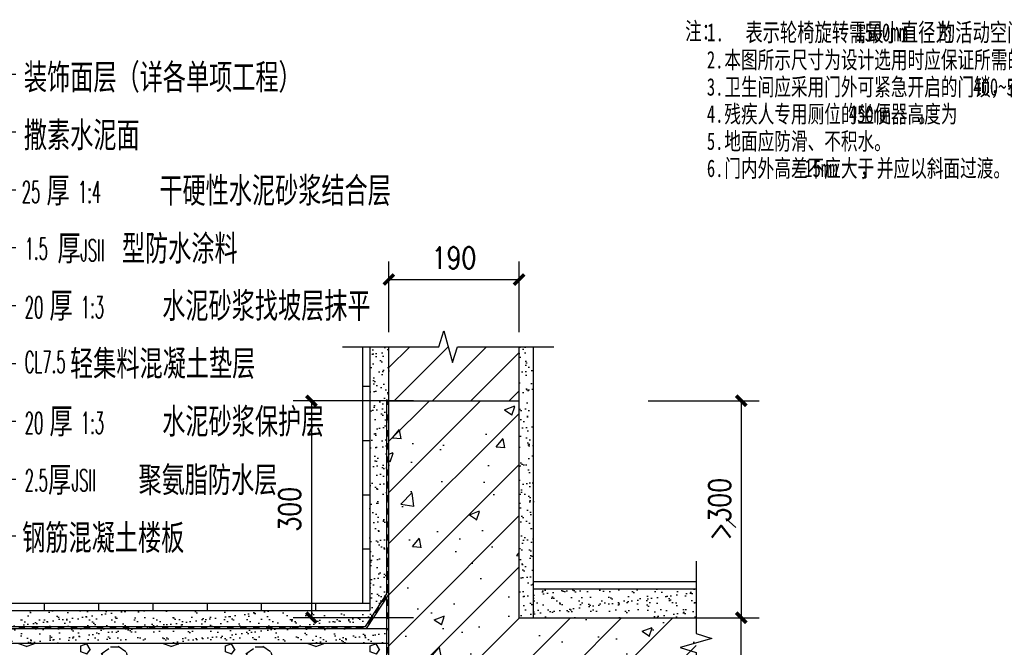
# Model space of a CAD drawing. Extents: x 1779708 to 7299578, y -1121471 to 88434.
# Tile 752 of 1056: x 6265191 to 6276079, y -966425 to -959484. Entities that reach past the tile are written whole.
import ezdxf

# ---------------------------------------------------------------- set-up
doc = ezdxf.new("R2010")
doc.units = 0
doc.header["$LTSCALE"] = 1000
doc.header["$MEASUREMENT"] = 0
doc.layers.get('0').update_dxf_attribs({"linetype": 'CONTINUOUS'})
doc.layers.get('Defpoints').update_dxf_attribs({"linetype": 'CONTINUOUS'})
for name, color, linetype in [('OTHER', 2, 'CONTINUOUS'), ('PUB_DIM', 3, 'CONTINUOUS'), ('PUB_TEXT', 7, 'CONTINUOUS'), ('SURFACE', 6, 'CONTINUOUS'), ('WALL', 255, 'CONTINUOUS'), ('填', 1, 'CONTINUOUS'), ('房间名称、编号', 7, 'CONTINUOUS'), ('粉刷线', 213, 'CONTINUOUS'), ('粗', 9, 'CONTINUOUS')]:
    doc.layers.add(name, color=color, linetype=linetype)
doc.styles.add('_HZTXT', font='txt.shx', dxfattribs={"width": 0.6, "bigfont": 'HZTXT.shx'})
doc.styles.add('dim_font', font='SIMPLEX.shx', dxfattribs={"width": 0.8})
doc.styles.add('仿宋', font='txt', dxfattribs={"width": 0.7})
doc.dimstyles.new('DIMN10', dxfattribs={"dimscale": 0.1, "dimtxt": 300, "dimasz": 1, "dimexe": 250, "dimexo": 300, "dimgap": 150, "dimtad": 1, "dimdec": 0, "dimzin": 0, "dimdsep": 46, "dimtxsty": 'dim_font', "dimblk": '_DIMX', "dimblk1": 'ARCHTICK', "dimblk2": 'ARCHTICK', "dimcen": 2.5, "dimclrt": 7, "dimadec": 0, "dimazin": 0, "dimtfac": 1, "dimtdec": 0, "dimtix": 1, "dimtmove": 2, "dimatfit": 3, "dimldrblk": '_DIMX', "dimfxl": 1, "dimtolj": 1, "dimarcsym": 0})
pattern_1 = [(37.50000000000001, (42333.97140015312, -10212.79436256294), (-0.6299335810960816, 19.26823769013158), [0, -15.2, 0, -17, 0, -16.25]), (7.499999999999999, (42333.97140015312, -10212.79436256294), (17.69776705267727, 28.2214606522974), [0, -8.2, 0, -13.7, 0, -5.25]), (327.5, (42321.67140015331, -10212.79436256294), (31.14141861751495, 0.05659053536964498), [0, -5, 0, -18, 0, -23.5]), (317.5, (42321.67140015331, -10212.79436256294), (30.06126604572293, 8.77675564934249), [0, -2.5, 0, -11.8, 0, -13.5])]
pattern_2 = [(45, (0, 0), (-35.35533905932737, 35.35533905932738), []), (49.99999999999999, (0, 0), (143.4520365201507, -12.55042699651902), [15, -165]), (355, (0, 0), (-27.7502667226, 150.4384267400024), [12, -132]), (100.4514, (11.954336, -1.045868), (115.7018763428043, 137.8879084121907), [12.748038, -140.2284224]), (46.18420000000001, (0, 40), (213.4482097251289, -33.10380286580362), [22.5, -247.5]), (96.6356, (17.787349, 37.2413386), (186.9325411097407, 194.8235741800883), [19.1220576, -210.3426]), (351.1842, (0, 40), (186.9323890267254, 194.8237201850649), [18, -198]), (21, (20, 30), (119.3814104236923, -80.52377813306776), [15, -165]), (326.0000000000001, (20, 30), (48.66306638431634, 145.0300090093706), [12, -132]), (71.4514, (29.9484466, 23.2896788), (168.044525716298, 64.50609934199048), [12.748038, -140.2284224]), (37.50000000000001, (0, 0), (2.431971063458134, 66.5787707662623), [0, -130.4, 0, -134, 0, -132.5]), (7.499999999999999, (0, 0), (52.61390748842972, 78.88234237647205), [0, -76.39999999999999, 0, -127.4, 0, -50.5]), (327.5, (-44.6, 0), (106.7644872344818, -4.51097434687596), [0, -50, 0, -156, 0, -207]), (317.5, (-64.6, 0), (116.6372338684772, 20.02099646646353), [0, -65, 0, -103.6, 0, -147])]

# ---------------------------------------------------------------- blocks, each defined once
blk = doc.blocks.new('_DIMX')
at = {"const_width": 50}
blk.add_lwpolyline([(-70.71067811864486, -70.71067811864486), (70.71067811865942, 70.71067811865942)], dxfattribs=at)
blk = doc.blocks.new('*D101')
at = {"layer": 'Defpoints', "color": 0}
for p in [(310.2778323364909, 342.2119088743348), (431.8236230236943, 342.2119088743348), (431.8236230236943, 242.2119088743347)]:
    blk.add_point(p, dxfattribs=at)
at = {"layer": 'PUB_DIM', "color": 0, "lineweight": -2}
for p, q in [((401.8236230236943, 342.2119088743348), (285.2778323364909, 342.2119088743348)), ((310.2778323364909, 242.3119088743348), (310.2778323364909, 342.1119088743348)), ((401.8236230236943, 242.2119088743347), (285.2778323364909, 242.2119088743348))]:
    blk.add_line(p, q, dxfattribs=at)
at = {"layer": 'PUB_DIM', "color": 0, "lineweight": -2, "xscale": 0.1, "yscale": 0.1, "zscale": 0.1}
for p, rotation in [((310.2778323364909, 342.2119088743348), 90), ((310.2778323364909, 242.2119088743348), 270)]:
    blk.add_blockref('_DIMX', p, dxfattribs=dict(at, rotation=rotation))
at = {"layer": 'PUB_DIM', "color": 7, "insert": (280.2778323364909, 292.2119088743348), "char_height": 30, "attachment_point": 5, "rotation": 90, "style": 'dim_font'}
blk.add_mtext('\\A1;100', dxfattribs=at)
blk = doc.blocks.new('_ArchTick')
at = {"color": 0, "linetype": 'ByBlock', "const_width": 0.4}
blk.add_lwpolyline([(-0.5, -0.5), (0.5, 0.5)], dxfattribs=at)
blk = doc.blocks.new('*D102')
at = {"layer": 'Defpoints', "color": 0}
for p in [(310.2778323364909, 362.2119088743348), (431.8236230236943, 362.2119088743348), (431.8236230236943, 342.2119088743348)]:
    blk.add_point(p, dxfattribs=at)
at = {"layer": 'PUB_DIM', "color": 0, "lineweight": -2}
for p, q in [((401.8236230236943, 362.2119088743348), (285.2778323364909, 362.2119088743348)), ((310.2778323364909, 362.3119088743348), (310.2778323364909, 362.4119088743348)), ((310.2778323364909, 342.2119088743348), (310.2778323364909, 362.2119088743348)), ((401.8236230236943, 342.2119088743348), (285.2778323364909, 342.2119088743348)), ((310.2778323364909, 342.1119088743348), (310.2778323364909, 342.0119088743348))]:
    blk.add_line(p, q, dxfattribs=at)
at = {"layer": 'PUB_DIM', "color": 0, "lineweight": -2, "xscale": 0.1, "yscale": 0.1, "zscale": 0.1}
for p, rotation in [((310.2778323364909, 362.2119088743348), 270), ((310.2778323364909, 342.2119088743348), 90)]:
    blk.add_blockref('_DIMX', p, dxfattribs=dict(at, rotation=rotation))
at = {"layer": 'PUB_DIM', "color": 7, "insert": (280.2778323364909, 352.2119088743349), "char_height": 30, "attachment_point": 5, "rotation": 90, "style": 'dim_font'}
blk.add_mtext('\\A1;20', dxfattribs=at)
blk = doc.blocks.new('*D103')
at = {"layer": 'Defpoints', "color": 0}
for p in [(310.2778323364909, 607.2119088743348), (431.8236230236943, 607.2119088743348), (431.8236230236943, 362.2119088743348)]:
    blk.add_point(p, dxfattribs=at)
at = {"layer": 'PUB_DIM', "color": 0, "lineweight": -2}
for p, q in [((401.8236230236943, 607.2119088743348), (285.2778323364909, 607.2119088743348)), ((310.2778323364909, 362.3119088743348), (310.2778323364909, 607.1119088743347)), ((401.8236230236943, 362.2119088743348), (285.2778323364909, 362.2119088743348))]:
    blk.add_line(p, q, dxfattribs=at)
at = {"layer": 'PUB_DIM', "color": 0, "lineweight": -2, "xscale": 0.1, "yscale": 0.1, "zscale": 0.1}
for p, rotation in [((310.2778323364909, 607.2119088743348), 90), ((310.2778323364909, 362.2119088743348), 270)]:
    blk.add_blockref('_DIMX', p, dxfattribs=dict(at, rotation=rotation))
at = {"layer": 'PUB_DIM', "color": 7, "insert": (280.2778323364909, 484.7119088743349), "char_height": 30, "attachment_point": 5, "rotation": 90, "style": 'dim_font'}
blk.add_mtext('\\A1;345', dxfattribs=at)
blk = doc.blocks.new('*D104')
at = {"layer": 'Defpoints', "color": 0}
for p in [(310.2778323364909, 627.2119088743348), (431.8236230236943, 627.2119088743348), (431.8236230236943, 607.2119088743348)]:
    blk.add_point(p, dxfattribs=at)
at = {"layer": 'PUB_DIM', "color": 0, "lineweight": -2}
for p, q in [((401.8236230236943, 627.2119088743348), (285.2778323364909, 627.2119088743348)), ((310.2778323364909, 627.3119088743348), (310.2778323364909, 627.4119088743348)), ((310.2778323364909, 607.2119088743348), (310.2778323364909, 627.2119088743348)), ((401.8236230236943, 607.2119088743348), (285.2778323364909, 607.2119088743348)), ((310.2778323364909, 607.1119088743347), (310.2778323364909, 607.0119088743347))]:
    blk.add_line(p, q, dxfattribs=at)
at = {"layer": 'PUB_DIM', "color": 0, "lineweight": -2, "xscale": 0.1, "yscale": 0.1, "zscale": 0.1}
for p, rotation in [((310.2778323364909, 627.2119088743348), 270), ((310.2778323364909, 607.2119088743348), 90)]:
    blk.add_blockref('_DIMX', p, dxfattribs=dict(at, rotation=rotation))
at = {"layer": 'PUB_DIM', "color": 7, "insert": (280.2778323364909, 617.2119088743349), "char_height": 30, "attachment_point": 5, "rotation": 90, "style": 'dim_font'}
blk.add_mtext('\\A1;20', dxfattribs=at)
blk = doc.blocks.new('*D105')
at = {"layer": 'Defpoints', "color": 0}
for p in [(310.2778323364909, 652.2119088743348), (431.8236230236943, 652.2119088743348), (431.8236230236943, 627.2119088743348)]:
    blk.add_point(p, dxfattribs=at)
at = {"layer": 'PUB_DIM', "color": 0, "lineweight": -2}
for p, q in [((401.8236230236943, 652.2119088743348), (285.2778323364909, 652.2119088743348)), ((310.2778323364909, 652.3119088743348), (310.2778323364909, 652.4119088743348)), ((310.2778323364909, 627.2119088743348), (310.2778323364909, 652.2119088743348)), ((401.8236230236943, 627.2119088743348), (285.2778323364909, 627.2119088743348)), ((310.2778323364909, 627.1119088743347), (310.2778323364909, 627.0119088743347))]:
    blk.add_line(p, q, dxfattribs=at)
at = {"layer": 'PUB_DIM', "color": 0, "lineweight": -2, "xscale": 0.1, "yscale": 0.1, "zscale": 0.1}
for p, rotation in [((310.2778323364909, 652.2119088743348), 270), ((310.2778323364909, 627.2119088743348), 90)]:
    blk.add_blockref('_DIMX', p, dxfattribs=dict(at, rotation=rotation))
at = {"layer": 'PUB_DIM', "color": 7, "insert": (347.0190108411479, 639.7119088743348), "char_height": 30, "attachment_point": 5, "rotation": 90, "style": 'dim_font'}
blk.add_mtext('\\A1;25', dxfattribs=at)
blk = doc.blocks.new('*D106')
at = {"layer": 'Defpoints', "color": 0}
for p in [(310.2778323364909, 662.2119088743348), (431.8236230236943, 662.2119088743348), (431.8236230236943, 652.2119088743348)]:
    blk.add_point(p, dxfattribs=at)
at = {"layer": 'PUB_DIM', "color": 0, "lineweight": -2}
for p, q in [((401.8236230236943, 662.2119088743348), (285.2778323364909, 662.2119088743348)), ((310.2778323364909, 662.3119088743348), (310.2778323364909, 662.4119088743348)), ((310.2778323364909, 652.2119088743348), (310.2778323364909, 662.2119088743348)), ((401.8236230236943, 652.2119088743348), (285.2778323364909, 652.2119088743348)), ((310.2778323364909, 652.1119088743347), (310.2778323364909, 652.0119088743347))]:
    blk.add_line(p, q, dxfattribs=at)
at = {"layer": 'PUB_DIM', "color": 0, "lineweight": -2, "xscale": 0.1, "yscale": 0.1, "zscale": 0.1}
for p, rotation in [((310.2778323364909, 662.2119088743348), 270), ((310.2778323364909, 652.2119088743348), 90)]:
    blk.add_blockref('_DIMX', p, dxfattribs=dict(at, rotation=rotation))
at = {"layer": 'PUB_DIM', "color": 7, "insert": (280.2778323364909, 679.4307437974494), "char_height": 30, "attachment_point": 5, "rotation": 90, "style": 'dim_font'}
blk.add_mtext('\\A1;10', dxfattribs=at)
blk = doc.blocks.new('*D107')
at = {"layer": 'Defpoints', "color": 0}
for p in [(1464.161570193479, 642.2119088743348), (1556.611351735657, 642.2119088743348), (1464.161570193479, 342.0355742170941)]:
    blk.add_point(p, dxfattribs=at)
at = {"layer": 'PUB_DIM', "color": 0, "lineweight": -2}
for p, q in [((1494.161570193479, 642.2119088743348), (1581.611351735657, 642.2119088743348)), ((1556.611351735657, 342.1355742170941), (1556.611351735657, 642.1119088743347)), ((1494.161570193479, 342.0355742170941), (1581.611351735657, 342.0355742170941))]:
    blk.add_line(p, q, dxfattribs=at)
at = {"layer": 'PUB_DIM', "color": 0, "lineweight": -2, "xscale": 0.1, "yscale": 0.1, "zscale": 0.1}
for p, rotation in [((1556.611351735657, 642.2119088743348), 90), ((1556.611351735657, 342.0355742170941), 270)]:
    blk.add_blockref('_DIMX', p, dxfattribs=dict(at, rotation=rotation))
at = {"layer": 'PUB_DIM', "color": 7, "insert": (1526.611351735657, 492.1237415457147), "char_height": 30, "attachment_point": 5, "rotation": 90, "style": 'dim_font'}
blk.add_mtext('\\A1;400', dxfattribs=at)
blk = doc.blocks.new('*D108')
at = {"layer": 'Defpoints', "color": 0}
for p in [(1398.0492727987, 942.2119088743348), (1398.0492727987, 642.2119088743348), (1556.611351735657, 642.2119088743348)]:
    blk.add_point(p, dxfattribs=at)
at = {"layer": 'PUB_DIM', "color": 0, "lineweight": -2}
for p, q in [((1428.0492727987, 942.2119088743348), (1581.611351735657, 942.2119088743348)), ((1556.611351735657, 942.1119088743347), (1556.611351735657, 642.3119088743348)), ((1428.0492727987, 642.2119088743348), (1581.611351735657, 642.2119088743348))]:
    blk.add_line(p, q, dxfattribs=at)
at = {"layer": 'PUB_DIM', "color": 0, "lineweight": -2, "xscale": 0.1, "yscale": 0.1, "zscale": 0.1}
for p, rotation in [((1556.611351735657, 942.2119088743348), 90), ((1556.611351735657, 642.2119088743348), 270)]:
    blk.add_blockref('_DIMX', p, dxfattribs=dict(at, rotation=rotation))
at = {"layer": 'PUB_DIM', "color": 7, "insert": (1526.611351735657, 792.211908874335), "char_height": 30, "attachment_point": 5, "rotation": 90, "style": 'dim_font'}
blk.add_mtext('\\A1;>300', dxfattribs=at)
blk = doc.blocks.new('*D109')
at = {"layer": 'Defpoints', "color": 0}
for p in [(1249.530351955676, 1109.745001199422), (1069.530351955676, 1006.956983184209), (1249.530351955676, 1006.956983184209)]:
    blk.add_point(p, dxfattribs=at)
at = {"layer": 'PUB_DIM', "color": 0, "lineweight": -2}
for p, q in [((1069.530351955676, 1036.956983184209), (1069.530351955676, 1134.745001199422)), ((1249.530351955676, 1036.956983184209), (1249.530351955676, 1134.745001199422)), ((1069.630351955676, 1109.745001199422), (1249.430351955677, 1109.745001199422))]:
    blk.add_line(p, q, dxfattribs=at)
at = {"layer": 'PUB_DIM', "color": 0, "lineweight": -2, "xscale": 0.1, "yscale": 0.1, "zscale": 0.1, "rotation": 180}
blk.add_blockref('_DIMX', (1069.530351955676, 1109.745001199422), dxfattribs=at)
at = {"layer": 'PUB_DIM', "color": 0, "lineweight": -2, "xscale": 0.1, "yscale": 0.1, "zscale": 0.1}
blk.add_blockref('_DIMX', (1249.530351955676, 1109.745001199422), dxfattribs=at)
at = {"layer": 'PUB_DIM', "color": 7, "insert": (1159.530351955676, 1139.745001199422), "char_height": 30, "attachment_point": 5, "style": 'dim_font'}
blk.add_mtext('\\A1;190', dxfattribs=at)
blk = doc.blocks.new('*D100')
at = {"layer": 'Defpoints', "color": 0}
for p in [(1133.690745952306, 941.9186378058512), (962.4875105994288, 642.2119088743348), (1133.690745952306, 642.2119088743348)]:
    blk.add_point(p, dxfattribs=at)
at = {"layer": 'PUB_DIM', "color": 0, "lineweight": -2}
for p, q in [((1103.690745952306, 941.9186378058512), (937.4875105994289, 941.9186378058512)), ((962.4875105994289, 941.8186378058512), (962.4875105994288, 642.3119088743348)), ((1103.690745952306, 642.2119088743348), (937.4875105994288, 642.2119088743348))]:
    blk.add_line(p, q, dxfattribs=at)
at = {"layer": 'PUB_DIM', "color": 0, "lineweight": -2, "xscale": 0.1, "yscale": 0.1, "zscale": 0.1}
for p, rotation in [((962.4875105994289, 941.9186378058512), 90), ((962.4875105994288, 642.2119088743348), 270)]:
    blk.add_blockref('_DIMX', p, dxfattribs=dict(at, rotation=rotation))
at = {"layer": 'PUB_DIM', "color": 7, "insert": (932.4875105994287, 792.0652733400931), "char_height": 30, "attachment_point": 5, "rotation": 90, "style": 'dim_font'}
blk.add_mtext('\\A1;300', dxfattribs=at)
blk = doc.blocks.new('A$C2BC43ADB')
at = {"layer": '填'}
h = blk.add_hatch(dxfattribs=at)
h.set_pattern_fill('AR-SAND', color=256, scale=10, style=0)
h.set_pattern_definition(pattern_1)
h.paths.add_polyline_path([(1069.530351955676, 1016.851324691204), (1043.247484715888, 1016.851324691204), (1043.247484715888, 652.2119088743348), (431.8236230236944, 652.2119088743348), (431.8236230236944, 627.2119088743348), (1038.830288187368, 627.2119088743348), (1069.530351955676, 674.4829878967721), (1069.530351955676, 907.2119088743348)])
h = blk.add_hatch(dxfattribs=at)
h.set_pattern_fill('ANSI31', color=256, scale=300, style=0)
h.set_pattern_definition([(45, (-128117.8815076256, 343854.02545381), (-26.51650429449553, 26.51650429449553), [])])
h.paths.add_polyline_path([(1069.530351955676, 1016.851324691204), (1069.530351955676, 942.2119088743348), (1249.530351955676, 942.2119088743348), (1249.530351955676, 1016.851324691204)])
h = blk.add_hatch(dxfattribs=at)
h.set_pattern_fill('AR-SAND', color=256, scale=10, style=0)
h.set_pattern_definition(pattern_1)
h.paths.add_polyline_path([(1269.530351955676, 1016.851324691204), (1249.530351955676, 1016.851324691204), (1249.530351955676, 642.2119088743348), (1269.530351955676, 642.2119088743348)])
h = blk.add_hatch(dxfattribs=at)
h.set_pattern_fill('钢筋混凝土', color=256, scale=20, style=0)
h.set_pattern_definition(pattern_2)
h.paths.add_polyline_path([(1249.530351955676, 942.2119088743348), (1069.530351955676, 942.2119088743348), (1069.530351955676, 642.2119088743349), (1249.530351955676, 642.2119088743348)])
h = blk.add_hatch(dxfattribs=at)
h.set_pattern_fill('AR-SAND', color=256, scale=10, style=0)
h.set_pattern_definition(pattern_1)
h.paths.add_polyline_path([(1494.161570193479, 682.2119088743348), (1269.530351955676, 682.2119088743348), (1269.530351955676, 642.2119088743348), (1494.161570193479, 642.2119088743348)])
h = blk.add_hatch(dxfattribs=at)
h.set_pattern_fill('钢筋混凝土', color=256, scale=20, style=0)
h.set_pattern_definition(pattern_2)
h.paths.add_polyline_path([(1249.530351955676, 542.2119088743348), (1494.161570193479, 542.2119088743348), (1494.161570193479, 642.2119088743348), (1069.530351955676, 642.2119088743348), (1069.530351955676, 342.2119088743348), (431.8236230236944, 342.2119088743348), (431.8236230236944, 242.2119088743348), (1069.530351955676, 242.2119088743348), (1069.530351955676, 22.00023893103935), (1144.210887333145, 22.00023893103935), (1168.210887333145, -25.99976106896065), (1168.210887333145, 70.00023893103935), (1192.210887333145, 22.00023893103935), (1249.530351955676, 22.00023893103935), (1249.530351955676, 337.2119088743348)])
h = blk.add_hatch(dxfattribs=at)
h.set_pattern_fill('AR-SAND', color=256, scale=10, style=0)
h.set_pattern_definition(pattern_1)
h.paths.add_polyline_path([(1066.530351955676, 627.2119088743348), (431.8236230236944, 627.2119088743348), (431.8236230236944, 607.2119088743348), (1066.530351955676, 607.2119088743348)])
h = blk.add_hatch(dxfattribs=at)
h.set_pattern_fill('AN32C', color=256, scale=200, style=0)
h.set_pattern_definition([(0, (42392.97140015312, -10273.79436256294), (100, 200), [0, -200]), (0, (42275.97140015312, -10300.79436256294), (100, 200), [0, -200]), (0, (42340.97140015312, -10302.79436256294), (100, 200), [0, -200]), (0, (42411.97140015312, -10243.79436256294), (100, 200), [0, -200]), (0, (42328.97140015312, -10312.79436256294), (100, 200), [0, -200]), (0, (42431.97140015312, -10117.79436256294), (100, 200), [0, -200]), (0, (42370.97140015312, -10133.79436256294), (100, 200), [0, -200]), (0, (42402.97140015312, -10158.79436256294), (100, 200), [0, -200]), (0, (42239.97140015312, -10162.79436256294), (100, 200), [0, -200]), (0, (42337.97140015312, -10171.79436256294), (100, 200), [0, -200]), (0, (42299.97140015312, -10222.79436256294), (100, 200), [0, -200]), (0, (42301.97140015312, -10297.79436256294), (100, 200), [0, -200]), (0, (42376.97140015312, -10305.79436256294), (100, 200), [0, -200]), (0, (42431.97140015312, -10217.79436256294), (100, 200), [0, -200]), (0, (42244.97140015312, -10248.79436256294), (100, 200), [0, -200]), (0, (42261.97140015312, -10214.79436256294), (100, 200), [0, -200]), (0, (42339.97140015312, -10228.79436256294), (100, 200), [0, -200]), (0, (42311.97140015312, -10257.79436256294), (100, 200), [0, -200]), (0, (42295.97140015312, -10191.79436256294), (100, 200), [0, -200]), (0, (42320.97140015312, -10116.79436256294), (100, 200), [0, -200]), (0, (42252.97140015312, -10290.79436256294), (100, 200), [0, -200]), (0, (42362.97140015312, -10157.79436256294), (100, 200), [0, -200]), (0, (42269.97140015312, -10154.79436256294), (100, 200), [0, -200]), (0, (42253.97140015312, -10128.79436256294), (100, 200), [0, -200]), (130.601294, (42419.68568615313, -10180.41341056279), (-499.9999953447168, 600.0000036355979), [8.780517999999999, -3679.0372]), (18.4349488, (42405.39997215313, -10176.60388656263), (500.0000000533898, 199.9999991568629), [9.03508, -1255.87598]), (90, (42405.39997215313, -10185.17531456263), (100, 200), [8.571428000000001, -391.42856]), (161.565051, (42413.97140015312, -10188.03245856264), (-500.0000044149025, 199.9999857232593), [9.03508, -1255.87598]), (53.1301023, (42413.97140015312, -10188.03245856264), (100.0000001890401, 199.99999990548), [9.523810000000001, -990.4761800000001]), (135, (42421.59044815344, -10289.93720256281), (-100.0000125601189, 199.9999869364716), [8.08122, -557.6042]), (45, (42410.16187615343, -10289.93720256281), (99.99999983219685, 199.9999996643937), [8.08122, -557.6042]), (135, (42415.87616215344, -10295.65150256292), (-100.0000125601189, 199.9999869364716), [8.08122, -557.6042]), (45, (42415.87616215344, -10295.65150256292), (99.99999983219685, 199.9999996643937), [8.08122, -557.6042]), (116.565051, (42325.39998015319, -10155.65150456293), (-1.486345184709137e-05, 399.9999915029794), [10.64794199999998, -212.9588399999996]), (180, (42320.63808015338, -10146.12769656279), (-99.99999999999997, 200), [11.428572, -188.57142]), (63.43494880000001, (42304.44760015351, -10155.65150456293), (1.600257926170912e-07, 399.9999995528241), [10.647942, -212.95884]), (116.565051, (42309.20950015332, -10165.17531456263), (-1.486345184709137e-05, 399.9999915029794), [10.64794199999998, -212.9588399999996]), (0, (42309.20950015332, -10165.17531456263), (100, 200), [11.428572, -188.57142]), (63.43494880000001, (42320.63808015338, -10165.17531456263), (1.600257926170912e-07, 399.9999995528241), [10.647942, -212.95884]), (107.102728, (42400.63806615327, -10223.27054256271), (-299.9999892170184, 1000.000003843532), [12.953782, -5427.634399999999]), (143.972626, (42396.82854215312, -10210.88960056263), (-1899.999978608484, 1400.000000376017), [12.953782, -2707.3402]), (180, (42386.35235215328, -10203.27055256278), (-99.99999999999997, 200), [12.380952, -187.61904]), (36.02737329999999, (42363.49521015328, -10210.88960056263), (1899.99998865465, 1399.99998686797), [12.953782, -2707.3402]), (71.5650511, (42359.68568615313, -10222.31816256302), (300.0000019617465, 999.9999995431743), [12.046772, -1252.86428]), (107.102728, (42363.49521015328, -10234.69912256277), (-299.9999892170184, 1000.000003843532), [12.953782, -5427.634399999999]), (143.972626, (42373.97140015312, -10242.31816256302), (-1899.999978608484, 1400.000000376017), [12.953782, -2707.3402]), (0, (42373.97140015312, -10242.31816256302), (100, 200), [12.380952, -187.61904]), (36.02737329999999, (42386.35235215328, -10242.31816256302), (1899.99998865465, 1399.99998686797), [12.953782, -2707.3402]), (71.5650511, (42396.82854215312, -10234.69912256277), (300.0000019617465, 999.9999995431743), [12.046772, -1252.86428]), (150.255118, (42402.54282815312, -10129.93722056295), (-300.0000007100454, 199.9999975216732), [7.678339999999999, -1604.7732]), (90, (42395.87616215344, -10133.74674256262), (100, 200), [7.619048, -392.38094]), (29.7448813, (42395.87616215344, -10133.74674256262), (300.0000001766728, 199.9999990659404), [7.678339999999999, -1604.7732]), (116.565051, (42355.87616215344, -10271.84198256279), (-1.486345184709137e-05, 399.9999915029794), [10.64794199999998, -212.9588399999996]), (168.690067, (42351.11425815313, -10262.31816256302), (-900.0000016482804, 199.9999951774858), [9.712418, -2029.8952]), (41.18592510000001, (42333.97140015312, -10267.08006256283), (2499.999992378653, 2199.999987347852), [10.123948, -4241.9342]), (90, (42333.97140015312, -10276.60388256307), (100, 200), [9.523810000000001, -390.4761799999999]), (138.814074, (42341.59044815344, -10283.27054256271), (-2499.999963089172, 2200.000020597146), [10.123948, -4241.9342]), (16.6992442, (42341.59044815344, -10283.27054256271), (3299.999994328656, 999.9999952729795), [9.943150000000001, -4166.1794]), (60.9453959, (42351.11425815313, -10280.41340256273), (100.0000003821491, 199.9999993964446), [9.805361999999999, -4108.4466]), (109.983106, (42272.06664015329, -10188.03245856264), (-500.0000026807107, 1399.999998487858), [11.147334, -4670.732599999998]), (155.556045, (42268.25712015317, -10177.55626656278), (-1300.000006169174, 599.9999880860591), [11.507662, -4821.7106]), (24.4439547, (42247.30474015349, -10177.55626656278), (1300.000001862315, 599.999997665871), [11.507662, -4821.7106]), (70.01689340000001, (42243.49522015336, -10188.03245856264), (500.0000023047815, 1399.99999871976), [11.147334, -4670.7326]), (109.983106, (42247.30474015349, -10198.50864856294), (-500.0000026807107, 1399.999998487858), [11.147334, -4670.732599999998]), (160.016893, (42257.7809401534, -10202.31817256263), (-500.0000024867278, 199.9999916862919), [11.147334, -2329.7926]), (19.9831065, (42257.7809401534, -10202.31817256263), (499.9999994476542, 200.0000004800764), [11.147334, -2329.7926]), (70.01689340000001, (42268.25712015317, -10198.50864856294), (500.0000023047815, 1399.99999871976), [11.147334, -4670.7326]), (122.005383, (42346.35235215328, -10206.12769656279), (-100.0000137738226, 199.9999903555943), [8.984744, -1877.81148]), (18.4349488, (42333.01902015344, -10201.36579056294), (500.0000000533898, 199.9999991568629), [9.03508, -1255.87598]), (90, (42333.01902015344, -10209.93722056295), (100, 200), [8.571428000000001, -391.42856]), (161.565051, (42341.59044815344, -10212.79436256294), (-500.0000044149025, 199.9999857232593), [9.03508, -1255.87598]), (54.46232220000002, (42341.59044815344, -10212.79436256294), (699.999999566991, 999.9999993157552), [8.192689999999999, -3432.7374]), (116.565051, (42288.25712015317, -10254.69912256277), (-1.486345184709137e-05, 399.9999915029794), [10.64794199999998, -212.9588399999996]), (180, (42283.49522015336, -10245.175302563), (-99.99999999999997, 200), [10.47619, -189.5238]), (59.0362434, (42267.30474015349, -10254.69912256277), (100.0000003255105, 199.9999990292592), [11.106576, -2321.274]), (120.963756, (42273.01902015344, -10264.22292256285), (-100.0000136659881, 199.9999908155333), [11.106576, -2321.274]), (0, (42273.01902015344, -10264.22292256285), (100, 200), [10.47619, -189.5238]), (63.43494880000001, (42283.49522015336, -10264.22292256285), (1.600257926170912e-07, 399.9999995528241), [10.647942, -212.95884])])
h.paths.add_polyline_path([(1066.530351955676, 607.2119088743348), (431.8236230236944, 607.2119088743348), (431.8236230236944, 362.2119088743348), (1048.242075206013, 362.2119088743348), (1066.530351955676, 390.3716736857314)])
h = blk.add_hatch(dxfattribs=at)
h.set_pattern_fill('AR-SAND', color=256, scale=10, style=0)
h.set_pattern_definition(pattern_1)
h.paths.add_polyline_path([(1494.161570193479, 542.2119088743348), (1249.530351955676, 542.2119088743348), (1249.530351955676, 337.2119088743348), (1249.530351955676, 22.00023893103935), (1269.530351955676, 22.00023893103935), (1269.530351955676, 522.2119088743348), (1494.161570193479, 522.2119088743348)])
h = blk.add_hatch(dxfattribs=at)
h.set_pattern_fill('AR-SAND', color=256, scale=10, style=0)
h.set_pattern_definition(pattern_1)
h.paths.add_polyline_path([(1069.530351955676, 389.4829878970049), (1038.830288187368, 342.2119088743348), (1069.530351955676, 342.2119088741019)])
h = blk.add_hatch(dxfattribs=at)
h.set_pattern_fill('AR-SAND', color=256, scale=10, style=0)
h.set_pattern_definition(pattern_1)
h.paths.add_polyline_path([(1048.242075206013, 362.2119088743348), (431.8236230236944, 362.2119088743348), (431.8236230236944, 345.2119088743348), (1037.201475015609, 345.2119088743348)])
h = blk.add_hatch(dxfattribs=at)
h.set_pattern_fill('AR-SAND', color=256, scale=10, style=0)
h.set_pattern_definition([(37.50000000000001, (39678.71672072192, -14152.62669470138), (-0.6299335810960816, 19.26823769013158), [0, -15.2, 0, -17, 0, -16.25]), (7.499999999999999, (39678.71672072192, -14152.62669470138), (17.69776705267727, 28.2214606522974), [0, -8.2, 0, -13.7, 0, -5.25]), (327.5, (39666.4167207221, -14152.62669470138), (31.14141861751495, 0.05659053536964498), [0, -5, 0, -18, 0, -23.5]), (317.5, (39666.4167207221, -14152.62669470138), (30.06126604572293, 8.77675564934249), [0, -2.5, 0, -11.8, 0, -13.5])])
h.paths.add_polyline_path([(1049.530351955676, 222.2119088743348), (1049.530351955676, 22.00023893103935), (1069.530351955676, 22.00023893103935), (1069.530351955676, 242.2119088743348), (431.8236230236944, 242.2119088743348), (431.8236230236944, 222.2119088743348)])
at = {"layer": 'OTHER'}
for p, q in [((1138.388918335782, 1016.851324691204), (1145.388918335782, 1038.851324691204)), ((1145.388918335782, 1038.851324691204), (1157.388918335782, 994.8513246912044)), ((1005.247484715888, 1016.851324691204), (1138.388918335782, 1016.851324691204)), ((1157.388918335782, 994.8513246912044), (1164.388918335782, 1016.851324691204)), ((1164.388918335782, 1016.851324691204), (1297.530351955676, 1016.851324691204)), ((431.8236230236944, 707.945510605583), (431.8236230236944, 454.8401012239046)), ((1494.161570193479, 720.2119088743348), (1494.161570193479, 620.2119088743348)), ((1516.161570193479, 613.2119088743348), (1472.161570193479, 601.2119088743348)), ((1494.161570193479, 620.2119088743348), (1516.161570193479, 613.2119088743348)), ((1472.161570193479, 601.2119088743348), (1494.161570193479, 594.2119088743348)), ((1494.161570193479, 594.2119088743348), (1494.161570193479, 494.2119088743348)), ((431.8236230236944, 454.8401012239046), (453.8236230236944, 447.8401012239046)), ((453.8236230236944, 447.8401012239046), (409.8236230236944, 435.8401012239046)), ((409.8236230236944, 435.8401012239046), (431.8236230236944, 428.8401012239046)), ((431.8236230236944, 428.8401012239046), (431.8236230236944, 175.7346918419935)), ((1146.530351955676, 22.00023893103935), (1153.530351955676, 44.00023893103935)), ((1153.530351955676, 44.00023893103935), (1165.530351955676, 0.0002389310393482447)), ((1021.530351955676, 22.00023893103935), (1146.530351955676, 22.00023893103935)), ((1165.530351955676, 0.0002389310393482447), (1172.530351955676, 22.00023893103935)), ((1172.530351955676, 22.00023893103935), (1297.530351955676, 22.00023893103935))]:
    blk.add_line(p, q, dxfattribs=at)
at = {"layer": 'PUB_DIM'}
for p, q in [((459.8275084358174, 293.4109183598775), (459.8275084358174, 1393.346877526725)), ((553.9923945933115, 1393.346877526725), (459.8275084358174, 1393.346877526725)), ((553.9923945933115, 1313.346877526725), (459.8275084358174, 1313.346877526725)), ((553.9923945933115, 1233.346877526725), (459.8275084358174, 1233.346877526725)), ((553.9923945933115, 1153.346877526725), (459.8275084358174, 1153.346877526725)), ((553.9923945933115, 1073.346877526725), (459.8275084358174, 1073.346877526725)), ((553.9923945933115, 993.3468775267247), (459.8275084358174, 993.3468775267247)), ((553.9923945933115, 913.3468775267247), (459.8275084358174, 913.3468775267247)), ((553.9923945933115, 833.3468775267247), (459.8275084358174, 833.3468775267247)), ((1535.130655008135, 779.3534450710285), (1548.913443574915, 767.0692354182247)), ((553.9923945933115, 755.0810782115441), (459.8275084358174, 755.0810782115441))]:
    blk.add_line(p, q, dxfattribs=at)
at = {"layer": 'SURFACE', "const_width": 3}
for points in [[(1068.030351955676, 936.0983682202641), (1068.030351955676, 943.8050971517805)], [(1068.030351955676, 914.4398019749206), (1068.030351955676, 923.4398019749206)], [(1068.030351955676, 892.5051799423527), (1068.030351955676, 901.5051799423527)], [(1068.030351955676, 874.5051799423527), (1068.030351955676, 883.5051799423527)], [(1068.030351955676, 856.5051799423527), (1068.030351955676, 865.5051799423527)], [(1068.030351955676, 838.5051799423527), (1068.030351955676, 847.5051799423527)], [(1068.030351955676, 820.5051799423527), (1068.030351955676, 829.5051799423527)], [(1068.030351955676, 802.5051799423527), (1068.030351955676, 811.5051799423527)], [(1068.030351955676, 784.5051799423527), (1068.030351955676, 793.5051799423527)], [(1068.030351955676, 766.5051799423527), (1068.030351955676, 775.5051799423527)], [(1068.030351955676, 748.5051799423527), (1068.030351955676, 757.5051799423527)], [(1068.030351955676, 730.5051799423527), (1068.030351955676, 739.5051799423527)], [(1068.030351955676, 715.6285058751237), (1068.030351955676, 724.6285058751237)], [(1068.030351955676, 712.5051799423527), (1068.030351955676, 721.5051799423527)], [(1068.030351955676, 697.6285058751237), (1068.030351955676, 706.6285058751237)], [(1068.030351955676, 694.5051799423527), (1068.030351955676, 703.5051799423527)], [(1068.030351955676, 679.6285058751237), (1068.030351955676, 688.6285058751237)], [(1068.030351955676, 676.5051799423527), (1068.030351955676, 685.5051799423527)], [(1060.786983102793, 663.7741988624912), (1065.688943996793, 671.3220978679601)], [(1068.030351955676, 658.5051799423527), (1068.030351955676, 667.5051799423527)], [(1050.983061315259, 648.678400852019), (1055.885022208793, 656.2262998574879)], [(1041.179139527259, 633.5826028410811), (1046.081100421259, 641.13050184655)], [(1068.030351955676, 640.5051799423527), (1068.030351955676, 649.5051799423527)], [(449.8236230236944, 628.7119088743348), (458.8236230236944, 628.7119088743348)], [(467.8236230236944, 628.7119088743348), (476.8236230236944, 628.7119088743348)], [(485.8236230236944, 628.7119088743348), (494.8236230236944, 628.7119088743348)], [(503.8236230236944, 628.7119088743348), (512.8236230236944, 628.7119088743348)], [(521.8236230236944, 628.7119088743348), (530.8236230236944, 628.7119088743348)], [(539.8236230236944, 628.7119088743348), (548.8236230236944, 628.7119088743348)], [(557.8236230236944, 628.7119088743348), (566.8236230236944, 628.7119088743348)], [(575.8236230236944, 628.7119088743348), (584.8236230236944, 628.7119088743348)], [(593.8236230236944, 628.7119088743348), (602.8236230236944, 628.7119088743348)], [(611.8236230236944, 628.7119088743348), (620.8236230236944, 628.7119088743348)], [(629.8236230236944, 628.7119088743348), (638.8236230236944, 628.7119088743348)], [(647.8236230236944, 628.7119088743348), (656.8236230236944, 628.7119088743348)], [(665.8236230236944, 628.7119088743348), (674.8236230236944, 628.7119088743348)], [(683.8236230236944, 628.7119088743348), (692.8236230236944, 628.7119088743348)], [(701.8236230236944, 628.7119088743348), (710.8236230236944, 628.7119088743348)], [(719.8236230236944, 628.7119088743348), (728.8236230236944, 628.7119088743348)], [(737.8236230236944, 628.7119088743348), (746.8236230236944, 628.7119088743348)], [(755.8236230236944, 628.7119088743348), (764.8236230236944, 628.7119088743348)], [(773.8236230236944, 628.7119088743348), (782.8236230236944, 628.7119088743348)], [(791.8236230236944, 628.7119088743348), (800.8236230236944, 628.7119088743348)], [(809.8236230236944, 628.7119088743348), (818.8236230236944, 628.7119088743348)], [(827.8236230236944, 628.7119088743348), (836.8236230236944, 628.7119088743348)], [(845.8236230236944, 628.7119088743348), (854.8236230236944, 628.7119088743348)], [(863.8236230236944, 628.7119088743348), (872.8236230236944, 628.7119088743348)], [(881.8236230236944, 628.7119088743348), (890.8236230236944, 628.7119088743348)], [(899.8236230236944, 628.7119088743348), (908.8236230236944, 628.7119088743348)], [(917.8236230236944, 628.7119088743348), (926.8236230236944, 628.7119088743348)], [(935.8236230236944, 628.7119088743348), (944.8236230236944, 628.7119088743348)], [(953.8236230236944, 628.7119088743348), (962.8236230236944, 628.7119088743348)], [(971.8236230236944, 628.7119088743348), (980.8236230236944, 628.7119088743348)], [(989.8236230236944, 628.7119088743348), (998.8236230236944, 628.7119088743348)], [(989.8236230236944, 628.7119088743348), (998.8236230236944, 628.7119088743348)], [(1007.823623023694, 628.7119088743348), (1016.823623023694, 628.7119088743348)], [(1007.823623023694, 628.7119088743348), (1016.823623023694, 628.7119088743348)], [(1025.823623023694, 628.7119088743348), (1034.823623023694, 628.7119088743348)], [(1025.823623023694, 628.7119088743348), (1034.823623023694, 628.7119088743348)], [(1068.030351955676, 624.6285058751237), (1068.030351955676, 627.2119088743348)], [(1068.030351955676, 592.6285058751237), (1068.030351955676, 601.6285058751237)], [(1068.030351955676, 574.6285058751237), (1068.030351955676, 583.6285058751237)], [(1068.030351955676, 556.6285058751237), (1068.030351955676, 565.6285058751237)], [(1068.030351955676, 538.6285058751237), (1068.030351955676, 547.6285058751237)], [(1068.030351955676, 520.6285058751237), (1068.030351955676, 529.6285058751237)], [(1068.030351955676, 502.6285058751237), (1068.030351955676, 511.6285058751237)], [(1068.030351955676, 484.6285058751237), (1068.030351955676, 493.6285058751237)], [(1068.030351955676, 466.6285058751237), (1068.030351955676, 475.6285058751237)], [(1068.030351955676, 448.6285058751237), (1068.030351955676, 457.6285058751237)], [(1068.030351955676, 430.6285058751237), (1068.030351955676, 439.6285058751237)], [(1068.030351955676, 412.6285058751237), (1068.030351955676, 421.6285058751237)], [(1068.030351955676, 394.6285058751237), (1068.030351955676, 403.6285058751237)], [(1060.786983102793, 378.7741988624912), (1065.688943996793, 386.3220978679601)], [(1050.983061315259, 363.678400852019), (1055.885022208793, 371.2262998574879)], [(1041.179139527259, 348.5826028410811), (1046.081100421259, 356.13050184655)], [(449.8236230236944, 343.7119088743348), (458.8236230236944, 343.7119088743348)], [(467.8236230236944, 343.7119088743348), (476.8236230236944, 343.7119088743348)], [(485.8236230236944, 343.7119088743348), (494.8236230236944, 343.7119088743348)], [(503.8236230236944, 343.7119088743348), (512.8236230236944, 343.7119088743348)], [(521.8236230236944, 343.7119088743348), (530.8236230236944, 343.7119088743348)], [(539.8236230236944, 343.7119088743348), (548.8236230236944, 343.7119088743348)], [(557.8236230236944, 343.7119088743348), (566.8236230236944, 343.7119088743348)], [(575.8236230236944, 343.7119088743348), (584.8236230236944, 343.7119088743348)], [(593.8236230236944, 343.7119088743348), (602.8236230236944, 343.7119088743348)], [(611.8236230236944, 343.7119088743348), (620.8236230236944, 343.7119088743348)], [(629.8236230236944, 343.7119088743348), (638.8236230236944, 343.7119088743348)], [(647.8236230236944, 343.7119088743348), (656.8236230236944, 343.7119088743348)], [(665.8236230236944, 343.7119088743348), (674.8236230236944, 343.7119088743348)], [(683.8236230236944, 343.7119088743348), (692.8236230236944, 343.7119088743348)], [(701.8236230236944, 343.7119088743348), (710.8236230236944, 343.7119088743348)], [(719.8236230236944, 343.7119088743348), (728.8236230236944, 343.7119088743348)], [(737.8236230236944, 343.7119088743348), (746.8236230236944, 343.7119088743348)], [(755.8236230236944, 343.7119088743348), (764.8236230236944, 343.7119088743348)], [(773.8236230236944, 343.7119088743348), (782.8236230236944, 343.7119088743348)], [(791.8236230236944, 343.7119088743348), (800.8236230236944, 343.7119088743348)], [(809.8236230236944, 343.7119088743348), (818.8236230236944, 343.7119088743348)], [(827.8236230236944, 343.7119088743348), (836.8236230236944, 343.7119088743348)], [(845.8236230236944, 343.7119088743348), (854.8236230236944, 343.7119088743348)], [(863.8236230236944, 343.7119088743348), (872.8236230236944, 343.7119088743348)], [(881.8236230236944, 343.7119088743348), (890.8236230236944, 343.7119088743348)], [(899.8236230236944, 343.7119088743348), (908.8236230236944, 343.7119088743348)], [(917.8236230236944, 343.7119088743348), (926.8236230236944, 343.7119088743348)], [(935.8236230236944, 343.7119088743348), (944.8236230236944, 343.7119088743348)], [(953.8236230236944, 343.7119088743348), (962.8236230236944, 343.7119088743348)], [(971.8236230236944, 343.7119088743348), (980.8236230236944, 343.7119088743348)], [(989.8236230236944, 343.7119088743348), (998.8236230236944, 343.7119088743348)], [(1007.823623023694, 343.7119088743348), (1016.823623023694, 343.7119088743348)], [(1025.823623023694, 343.7119088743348), (1034.823623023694, 343.7119088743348)]]:
    blk.add_lwpolyline(points, dxfattribs=at)
at = {"layer": 'SURFACE'}
for points in [[(1066.530351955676, 675.3716736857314), (1066.530351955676, 943.8050971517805)], [(431.8236230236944, 630.2119088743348), (1037.201475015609, 630.2119088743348), (1066.530351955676, 675.3716736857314), (1066.530351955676, 928.8050971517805)], [(431.8236230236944, 627.2119088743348), (1038.830288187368, 627.2119088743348), (1069.530351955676, 674.4829878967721), (1069.530351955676, 907.2119088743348)], [(431.8236230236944, 345.2119088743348), (1037.201475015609, 345.2119088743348), (1066.530351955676, 390.3716736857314), (1066.530351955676, 669.8636738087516)], [(431.8236230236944, 630.2119088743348), (1037.201475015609, 630.2119088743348)], [(431.8236230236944, 342.2119088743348), (1038.830288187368, 342.2119088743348), (1069.530351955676, 389.4829878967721), (1069.530351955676, 622.2119088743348)]]:
    blk.add_lwpolyline(points, dxfattribs=at)
at = {"layer": 'WALL'}
for p, q in [((1069.530351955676, 942.2119088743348), (1249.530351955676, 942.2119088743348)), ((1249.530351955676, 642.2119088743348), (1494.161570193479, 642.2119088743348)), ((1249.530351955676, 542.2119088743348), (1494.161570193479, 542.2119088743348)), ((431.8236230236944, 342.2119088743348), (1069.530351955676, 342.2119088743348)), ((1249.530351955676, 337.2119088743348), (1249.530351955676, 22.00023893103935)), ((431.8236230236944, 242.2119088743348), (1069.530351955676, 242.2119088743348)), ((1069.530351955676, 242.2119088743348), (1069.530351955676, 22.00023893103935))]:
    blk.add_line(p, q, dxfattribs=at)
for points in [[(1069.530351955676, 342.2119088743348), (1069.530351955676, 1016.851324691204)], [(1249.530351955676, 642.2119088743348), (1249.530351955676, 1016.851324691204)], [(1249.530351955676, 337.2119088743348), (1249.530351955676, 542.2119088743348)]]:
    blk.add_lwpolyline(points, dxfattribs=at)
at = {"layer": '粉刷线'}
for p, q in [((1269.530351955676, 692.2119088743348), (1494.161570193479, 692.2119088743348)), ((1269.530351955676, 682.2119088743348), (1494.161570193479, 682.2119088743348)), ((431.8236230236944, 222.2119088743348), (1049.530351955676, 222.2119088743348)), ((1049.530351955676, 222.2119088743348), (1049.530351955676, 22.00023893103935))]:
    blk.add_line(p, q, dxfattribs=at)
for points in [[(1269.530351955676, 642.2119088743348), (1269.530351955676, 1016.851324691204)], [(1269.530351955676, 22.00023893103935), (1269.530351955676, 522.2119088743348), (1494.161570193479, 522.2119088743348)]]:
    blk.add_lwpolyline(points, dxfattribs=at)
at = {"layer": '粗'}
for p, q in [((1033.247484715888, 1016.851324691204), (1033.247484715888, 662.2119088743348)), ((1043.247484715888, 1016.851324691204), (1043.247484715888, 652.2119088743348)), ((1033.247484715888, 962.2119088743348), (1043.247484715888, 962.2119088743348)), ((1033.247484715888, 887.2119088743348), (1043.247484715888, 887.2119088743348)), ((1033.247484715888, 812.2119088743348), (1043.247484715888, 812.2119088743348)), ((1033.247484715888, 737.2119088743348), (1043.247484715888, 737.2119088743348)), ((431.8236230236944, 662.2119088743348), (1043.247484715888, 662.2119088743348)), ((518.2474847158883, 662.2119088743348), (518.2474847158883, 652.2119088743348)), ((593.2474847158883, 662.2119088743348), (593.2474847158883, 652.2119088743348)), ((668.2474847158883, 662.2119088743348), (668.2474847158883, 652.2119088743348)), ((743.2474847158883, 662.2119088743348), (743.2474847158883, 652.2119088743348)), ((818.2474847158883, 662.2119088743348), (818.2474847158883, 652.2119088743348)), ((893.2474847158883, 662.2119088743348), (893.2474847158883, 652.2119088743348)), ((968.2474847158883, 662.2119088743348), (968.2474847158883, 652.2119088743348)), ((431.8236230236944, 652.2119088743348), (1043.247484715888, 652.2119088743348)), ((431.8236230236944, 627.2119088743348), (1069.530351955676, 627.2119088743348)), ((431.8236230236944, 607.2119088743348), (1069.530351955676, 607.2119088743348)), ((431.8236230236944, 362.2119088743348), (1048.242075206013, 362.2119088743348))]:
    blk.add_line(p, q, dxfattribs=at)
at = {"layer": 'PUB_TEXT'}
for s, height, style, width, p in [('装饰面层（详各单项工程）', 40, '_HZTXT', 0.8, (565.0637662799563, 1368.487155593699)), ('撒素水泥面', 40, '_HZTXT', 0.8, (565.0637662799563, 1288.487155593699)), ('厚    干硬性水泥砂浆结合层', 40, '_HZTXT', 0.8, (596.2836201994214, 1211.750937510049)), ('25', 30, 'dim_font', 0.5, (562.1468845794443, 1215.678489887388)), ('1:4', 30, 'dim_font', 0.5, (639.7727945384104, 1215.678489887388)), ('厚  型防水涂料', 40, '_HZTXT', 0.8, (611.4382529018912, 1131.750937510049)), ('1.5', 30, 'dim_font', 0.5, (566.1651243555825, 1137.26882147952)), ('JSII', 30, 'dim_font', 0.5, (643.1651243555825, 1135.26882147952)), ('厚    水泥砂浆找坡层抹平', 40, '_HZTXT', 0.8, (600.3018599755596, 1052.545401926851)), ('20', 30, 'dim_font', 0.5, (566.1651243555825, 1056.472954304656)), ('1:3', 30, 'dim_font', 0.5, (643.7910343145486, 1056.472954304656)), ('CL7.5', 30, 'dim_font', 0.5, (566.1651243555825, 980.6769524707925)), ('轻集料混凝土垫层', 40, '_HZTXT', 0.8, (628.9022045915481, 972.5454019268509)), ('20', 30, 'dim_font', 0.5, (566.1651243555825, 896.472954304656)), ('厚    水泥砂浆保护层', 40, '_HZTXT', 0.8, (600.3018599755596, 892.5454019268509)), ('1:3', 30, 'dim_font', 0.5, (643.7910343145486, 896.472954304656)), ('厚   聚氨脂防水层', 40, '_HZTXT', 0.8, (598.4382529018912, 811.750937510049)), ('2.5', 30, 'dim_font', 0.5, (566.1651243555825, 817.2688214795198)), ('JSII', 30, 'dim_font', 0.5, (631.1651243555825, 817.2688214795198)), ('钢筋混凝土楼板', 40, '_HZTXT', 0.8, (562.7755240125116, 731.750937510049))]:
    blk.add_text(s, height=height, dxfattribs=dict(at, style=style, width=width)).set_placement(p)
at = {"layer": 'PUB_DIM'}
for p1, p2, distance, text, picture, middle in [((1069.530351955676, 1006.956983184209), (1249.530351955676, 1006.956983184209), 102.78801801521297, '190', '*D109', (1159.530351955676, 1139.745001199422)), ((1398.0492727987, 942.2119088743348), (1398.0492727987, 642.2119088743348), 158.56207893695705, '>300', '*D108', (1526.611351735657, 792.211908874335)), ((1464.161570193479, 342.0355742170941), (1464.161570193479, 642.2119088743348), -92.44978154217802, '400', '*D107', (1526.611351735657, 492.1237415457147)), ((431.8236230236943, 362.2119088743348), (431.8236230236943, 607.2119088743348), 121.54579068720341, '345', '*D103', (280.2778323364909, 484.7119088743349))]:
    dim = blk.add_aligned_dim(p1=p1, p2=p2, distance=distance, text=text, dimstyle='DIMN10', dxfattribs=at)
    dim.commit()
    dim.dimension.update_dxf_attribs({"geometry": picture, "text_midpoint": middle})
for p1, p2, distance, picture, middle in [((1133.690745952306, 941.9186378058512), (1133.690745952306, 642.2119088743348), -171.2032353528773, '*D100', (932.4875105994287, 792.0652733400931)), ((431.8236230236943, 607.2119088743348), (431.8236230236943, 627.2119088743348), 121.54579068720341, '*D104', (280.2778323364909, 617.2119088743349)), ((431.8236230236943, 342.2119088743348), (431.8236230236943, 362.2119088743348), 121.54579068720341, '*D102', (280.2778323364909, 352.2119088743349)), ((431.8236230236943, 242.2119088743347), (431.8236230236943, 342.2119088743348), 121.54579068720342, '*D101', (280.2778323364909, 292.2119088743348))]:
    dim = blk.add_aligned_dim(p1=p1, p2=p2, distance=distance, dimstyle='DIMN10', dxfattribs=at)
    dim.commit()
    dim.dimension.update_dxf_attribs({"geometry": picture, "text_midpoint": middle})
for base, p1, p2, picture, middle in [((310.2778323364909, 662.2119088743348), (431.8236230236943, 652.2119088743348), (431.8236230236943, 662.2119088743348), '*D106', (280.2778323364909, 679.4307437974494)), ((310.2778323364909, 652.2119088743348), (431.8236230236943, 627.2119088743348), (431.8236230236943, 652.2119088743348), '*D105', (347.0190108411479, 639.7119088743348))]:
    dim = blk.add_linear_dim(base=base, p1=p1, p2=p2, angle=90, dimstyle='DIMN10', dxfattribs=at)
    dim.commit()
    dim.dimension.update_dxf_attribs({"geometry": picture, "text_midpoint": middle, "dimtype": 129})

msp = doc.modelspace()

# ---------------------------------------------------------------- block references
at = {"layer": '粉刷线', "xscale": 8, "yscale": 8, "zscale": 8}
msp.add_blockref('A$C2BC43ADB', (6260716.898908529, -971235.270154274), dxfattribs=at)

# ---------------------------------------------------------------- texts
at = {"layer": '房间名称、编号', "style": '仿宋', "width": 0.7}
for s, height, p in [('注：', 192.9078014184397, (6272549.284200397, -959705.1373132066)), ('1.', 200, (6272789.610521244, -959723.1568426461)), ('表示轮椅旋转需最小直径为', 200, (6273216.277187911, -959723.1568426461)), ('1500mm', 200, (6274439.218364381, -959723.1568426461)), ('的活动空间。', 200, (6275345.885031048, -959723.1568426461)), ('2.', 192.9078014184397, (6272789.610521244, -960023.1568426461)), ('本图所示尺寸为设计选用时应保证所需的净尺寸，开间进深的具体尺寸见单项工程设计。', 192.9078014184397, (6272982.518322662, -960023.1568426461)), ('3.', 192.9078014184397, (6272789.610521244, -960323.1568426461)), ('卫生间应采用门外可紧急开启的门锁，在坐便器旁的墙面上应设', 192.9078014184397, (6272982.518322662, -960323.1568426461)), ('400~500mm', 192.9078014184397, (6275734.858748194, -960323.1568426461)), ('残疾人专用厕位的坐便器高度为', 192.9078014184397, (6272982.518322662, -960623.1568426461)), ('4.', 192.9078014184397, (6272789.610521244, -960623.1568426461)), ('450mm', 192.9078014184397, (6274358.688535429, -960623.1568426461)), ('。', 192.9078014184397, (6275130.319741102, -960623.1568426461)), ('5.', 192.9078014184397, (6272789.610521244, -960923.1568426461)), ('地面应防滑、不积水。', 192.9078014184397, (6272982.518322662, -960923.1568426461)), ('6.', 192.9078014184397, (6272789.610521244, -961223.1568426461)), ('门内外高差不应大于', 192.9078014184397, (6272982.518322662, -961223.1568426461)), ('15mm', 192.9078014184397, (6273867.199173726, -961223.1568426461)), ('，并应以斜面过渡。', 192.9078014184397, (6274484.504138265, -961223.1568426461))]:
    msp.add_text(s, height=height, dxfattribs=at).set_placement(p)

doc.saveas('drawing.dxf')
